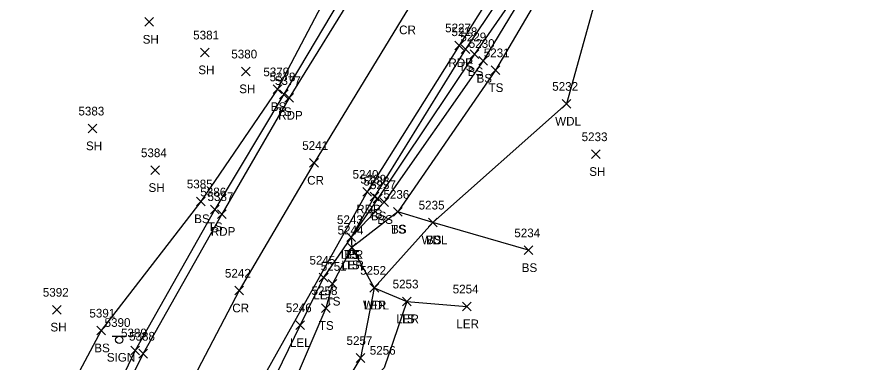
# Model space of a CAD drawing. Extents: x 1678863 to 1683592, y 407783 to 418211.
# Drawn here: x 1679703.8 to 1679901.7, y 411410.7 to 411490.3 of the extents above; entities that cross this region are included whole.
import ezdxf

# ---------------------------------------------------------------- set-up
doc = ezdxf.new("R2010")
doc.units = 0
for name, color, linetype in [('L_A', 7, 'Continuous'), ('L_I', 7, 'Continuous'), ('L_TIC', 7, 'Continuous'), ('LARO', 7, 'Continuous'), ('LAWA', 7, 'Continuous'), ('LELB', 7, 'Continuous'), ('P_A', 7, 'Continuous'), ('P_I', 7, 'Continuous'), ('P_TIC', 7, 'Continuous'), ('PET', 7, 'Continuous'), ('PRC', 7, 'Continuous'), ('S_A', 7, 'Continuous'), ('S_I', 7, 'Continuous'), ('SSGN', 7, 'Continuous')]:
    doc.layers.add(name, color=color, linetype=linetype)

msp = doc.modelspace()

# ---------------------------------------------------------------- linework, layer by layer
at = {"layer": 'L_TIC'}
for points in [[(1679733.14, 411488.18), (1679735.14, 411490.18)], [(1679735.14, 411488.18), (1679733.14, 411490.18)], [(1679745.94, 411481.15), (1679747.94, 411483.15)], [(1679747.94, 411481.15), (1679745.94, 411483.15)], [(1679805.88, 411481.92), (1679807.88, 411483.92)], [(1679807.88, 411481.92), (1679805.88, 411483.92)], [(1679807.94, 411480.73), (1679809.94, 411482.73)], [(1679809.94, 411480.73), (1679807.94, 411482.73)], [(1679809.95, 411479.21), (1679811.95, 411481.21)], [(1679811.95, 411479.21), (1679809.95, 411481.21)], [(1679755.34, 411476.78), (1679757.34, 411478.78)], [(1679757.34, 411476.78), (1679755.34, 411478.78)], [(1679812.74, 411477.06), (1679814.74, 411479.06)], [(1679814.74, 411477.06), (1679812.74, 411479.06)], [(1679762.64, 411472.68), (1679764.64, 411474.68)], [(1679764.64, 411472.68), (1679762.64, 411474.68)], [(1679764.06, 411471.52), (1679766.06, 411473.52)], [(1679766.06, 411471.52), (1679764.06, 411473.52)], [(1679829.06, 411469.34), (1679831.06, 411471.34)], [(1679831.06, 411469.34), (1679829.06, 411471.34)], [(1679720.1, 411463.66), (1679722.1, 411465.66)], [(1679722.1, 411463.66), (1679720.1, 411465.66)], [(1679835.82, 411457.75), (1679837.82, 411459.75)], [(1679837.82, 411457.75), (1679835.82, 411459.75)], [(1679734.49, 411454.06), (1679736.49, 411456.06)], [(1679736.49, 411454.06), (1679734.49, 411456.06)], [(1679745.03, 411446.88), (1679747.03, 411448.88)], [(1679747.03, 411446.88), (1679745.03, 411448.88)], [(1679784.94, 411448), (1679786.94, 411450)], [(1679786.94, 411448), (1679784.94, 411450)], [(1679785.66, 411447.53), (1679787.66, 411449.53)], [(1679787.66, 411447.53), (1679785.66, 411449.53)], [(1679748.19, 411445.05), (1679750.19, 411447.05)], [(1679750.19, 411445.05), (1679748.19, 411447.05)], [(1679787.16, 411446.71), (1679789.16, 411448.71)], [(1679789.16, 411446.71), (1679787.16, 411448.71)], [(1679790.3, 411444.49), (1679792.3, 411446.49)], [(1679792.3, 411444.49), (1679790.3, 411446.49)], [(1679790.3, 411444.49), (1679792.3, 411446.49)], [(1679792.3, 411444.49), (1679790.3, 411446.49)], [(1679798.34, 411442.02), (1679800.34, 411444.02)], [(1679800.34, 411442.02), (1679798.34, 411444.02)], [(1679798.34, 411442.02), (1679800.34, 411444.02)], [(1679800.34, 411442.02), (1679798.34, 411444.02)], [(1679779.56, 411438.67), (1679781.56, 411440.67)], [(1679781.56, 411438.67), (1679779.56, 411440.67)], [(1679779.56, 411438.67), (1679781.56, 411440.67)], [(1679781.56, 411438.67), (1679779.56, 411440.67)], [(1679779.56, 411438.67), (1679781.56, 411440.67)], [(1679781.56, 411438.67), (1679779.56, 411440.67)], [(1679779.56, 411438.67), (1679781.56, 411440.67)], [(1679781.56, 411438.67), (1679779.56, 411440.67)], [(1679779.56, 411438.67), (1679781.56, 411440.67)], [(1679781.56, 411438.67), (1679779.56, 411440.67)], [(1679779.7, 411436.27), (1679781.7, 411438.27)], [(1679781.7, 411436.27), (1679779.7, 411438.27)], [(1679779.7, 411436.27), (1679781.7, 411438.27)], [(1679781.7, 411436.27), (1679779.7, 411438.27)], [(1679820.34, 411435.63), (1679822.34, 411437.63)], [(1679822.34, 411435.63), (1679820.34, 411437.63)], [(1679773.24, 411429.35), (1679775.24, 411431.35)], [(1679775.24, 411429.35), (1679773.24, 411431.35)], [(1679775.28, 411427.92), (1679777.28, 411429.92)], [(1679777.28, 411427.92), (1679775.28, 411429.92)], [(1679784.89, 411427.01), (1679786.89, 411429.01)], [(1679786.89, 411427.01), (1679784.89, 411429.01)], [(1679784.89, 411427.01), (1679786.89, 411429.01)], [(1679786.89, 411427.01), (1679784.89, 411429.01)], [(1679792.36, 411423.86), (1679794.36, 411425.86)], [(1679794.36, 411423.86), (1679792.36, 411425.86)], [(1679792.36, 411423.86), (1679794.36, 411425.86)], [(1679794.36, 411423.86), (1679792.36, 411425.86)], [(1679711.92, 411421.96), (1679713.92, 411423.96)], [(1679713.92, 411421.96), (1679711.92, 411423.96)], [(1679773.72, 411422.33), (1679775.72, 411424.33)], [(1679775.72, 411422.33), (1679773.72, 411424.33)], [(1679806.17, 411422.71), (1679808.17, 411424.71)], [(1679808.17, 411422.71), (1679806.17, 411424.71)], [(1679722.06, 411417.16), (1679724.06, 411419.16)], [(1679724.06, 411417.16), (1679722.06, 411419.16)], [(1679767.85, 411418.4), (1679769.85, 411420.4)], [(1679769.85, 411418.4), (1679767.85, 411420.4)], [(1679729.91, 411412.61), (1679731.91, 411414.61)], [(1679731.91, 411412.61), (1679729.91, 411414.61)], [(1679781.74, 411410.85), (1679783.74, 411412.85)], [(1679783.74, 411410.85), (1679781.74, 411412.85)]]:
    msp.add_lwpolyline(points, dxfattribs=at)
at = {"layer": 'LARO'}
for points in [[(1679780.56, 411439.67), (1679774.24, 411430.35), (1679768.85, 411419.4), (1679756.36, 411393.72), (1679757.43, 411393.42), (1679755.59, 411384.67), (1679753.34, 411358.46), (1679751.21, 411349.05), (1679759.74, 411340.88)], [(1679780.56, 411439.67), (1679780.7, 411437.27), (1679785.89, 411428.01), (1679793.36, 411424.86), (1679807.17, 411423.71)]]:
    msp.add_lwpolyline(points, dxfattribs=at)
at = {"layer": 'LAWA'}
msp.add_lwpolyline([(1680004.25, 411785.46), (1679976.9, 411753.1), (1679958.04, 411720.98), (1679943.68, 411696.76), (1679930.59, 411672.98), (1679924.11, 411664.99), (1679923.08, 411653), (1679912.44, 411634.31), (1679888.21, 411600.65), (1679877.2, 411570.14), (1679863.43, 411549.89), (1679852.51, 411525.04), (1679850.42, 411519.81), (1679839.82, 411505.44), (1679830.06, 411470.34), (1679799.34, 411443.02), (1679785.89, 411428.01), (1679782.74, 411411.85), (1679769.41, 411389.89), (1679761.73, 411378.81), (1679757.56, 411369.7), (1679753.34, 411358.46)], dxfattribs=at)
at = {"layer": 'LELB'}
for points in [[(1679916.52, 411674.28), (1679909.81, 411664.07), (1679898.36, 411642.32), (1679878.89, 411605.22), (1679863.63, 411575.73), (1679852.29, 411556.62), (1679829.81, 411517.04), (1679806.88, 411482.92), (1679785.94, 411449), (1679780.56, 411439.67)], [(1679912.89, 411662.57), (1679900.37, 411640.66), (1679881.44, 411603.9), (1679864.99, 411574.83), (1679854.21, 411555.65), (1679832.27, 411515.52), (1679808.94, 411481.73), (1679786.66, 411448.53), (1679780.56, 411439.67)], [(1679806.14, 411547.45), (1679797.64, 411528.33), (1679778.36, 411501.75), (1679763.64, 411473.68), (1679746.03, 411447.88), (1679723.06, 411418.16), (1679702.43, 411379.46), (1679690.59, 411343), (1679675.58, 411304.58), (1679662.66, 411263.35), (1679652.18, 411219.73), (1679640.47, 411176.73), (1679632.71, 411132.01), (1679618.53, 411081.8), (1679605.35, 411027.53), (1679595.31, 410983.65), (1679573.88, 410936.55), (1679563.6, 410891.23), (1679557.66, 410846.46), (1679539.41, 410796.62)], [(1679832.27, 411515.52), (1679810.95, 411480.21), (1679788.16, 411447.71), (1679780.56, 411439.67)], [(1679834.48, 411513.38), (1679813.74, 411478.06), (1679791.3, 411445.49), (1679780.7, 411437.27), (1679776.28, 411428.92), (1679774.72, 411423.33), (1679767.02, 411405.22), (1679761.89, 411400.09)], [(1679781.38, 411500.07), (1679765.06, 411472.52), (1679749.19, 411446.05), (1679730.91, 411413.61), (1679712.37, 411374.66), (1679697.7, 411340.33), (1679684.08, 411302.22), (1679670.53, 411260.95), (1679657.81, 411218.47), (1679646.65, 411174.55), (1679635.8, 411131.47), (1679623.71, 411080.94), (1679609.9, 411026.44), (1679598.95, 410982.42), (1679585.46, 410934.58), (1679575.03, 410887.7), (1679564.73, 410844.56), (1679552.33, 410794.24)], [(1679821.34, 411436.63), (1679799.34, 411443.02), (1679791.3, 411445.49)], [(1679793.36, 411424.86), (1679788.15, 411409.61), (1679769.41, 411389.89), (1679782.57, 411367.87)]]:
    msp.add_lwpolyline(points, dxfattribs=at)
at = {"layer": 'P_TIC'}
for points in [[(1679804.43, 411482.79), (1679806.43, 411484.79)], [(1679806.43, 411482.79), (1679804.43, 411484.79)], [(1679765.3, 411470.68), (1679767.3, 411472.68)], [(1679767.3, 411470.68), (1679765.3, 411472.68)], [(1679771.02, 411455.74), (1679773.02, 411457.74)], [(1679773.02, 411455.74), (1679771.02, 411457.74)], [(1679783.24, 411449.11), (1679785.24, 411451.11)], [(1679785.24, 411449.11), (1679783.24, 411451.11)], [(1679749.8, 411443.97), (1679751.8, 411445.97)], [(1679751.8, 411443.97), (1679749.8, 411445.97)], [(1679753.8, 411426.35), (1679755.8, 411428.35)], [(1679755.8, 411426.35), (1679753.8, 411428.35)], [(1679731.75, 411411.85), (1679733.75, 411413.85)], [(1679733.75, 411411.85), (1679731.75, 411413.85)]]:
    msp.add_lwpolyline(points, dxfattribs=at)
at = {"layer": 'PET'}
for points in [[(1679867.25, 411644.06), (1679850.71, 411612.74), (1679839.15, 411591.9), (1679820.07, 411559.97), (1679808.39, 411538.76), (1679800.83, 411526.9), (1679783.06, 411498.97), (1679766.3, 411471.68), (1679750.8, 411444.97), (1679732.75, 411412.85), (1679713.65, 411374.02), (1679698.78, 411339.85), (1679685.17, 411301.91), (1679672.1, 411260.54), (1679659.99, 411217.72), (1679648.7, 411173.96), (1679637.67, 411131.16), (1679624.97, 411080.77), (1679611.27, 411026.39), (1679600.16, 410982.24), (1679587.76, 410934.2), (1679576.2, 410887.35), (1679565.67, 410844.22), (1679553.74, 410793.74)], [(1679896.74, 411643.04), (1679877.65, 411606.05), (1679861.74, 411576.87), (1679850.59, 411557.76), (1679827.26, 411518.54), (1679805.43, 411483.79), (1679784.24, 411450.11), (1679753.75, 411395.63), (1679739.59, 411364.36), (1679726.3, 411333.81), (1679713.56, 411299.83), (1679702.73, 411266.53), (1679688.63, 411217.52), (1679676.21, 411170.06), (1679662.5, 411116.26), (1679650.52, 411067.53), (1679638.18, 411018.28), (1679627.73, 410974.87), (1679616.7, 410931.33), (1679604.86, 410884.12), (1679594.89, 410843.79), (1679584.86, 410799.85)]]:
    msp.add_lwpolyline(points, dxfattribs=at)
at = {"layer": 'PRC'}
msp.add_lwpolyline([(1679884.42, 411649.11), (1679864.9, 411612.28), (1679849.33, 411584.21), (1679838.18, 411564.73), (1679814.63, 411525.58), (1679793.16, 411491.35), (1679772.02, 411456.74), (1679754.8, 411427.35), (1679741.76, 411402.46), (1679725.91, 411369.83), (1679712.56, 411339.15), (1679697.19, 411297.01), (1679684.62, 411257.06), (1679672.39, 411213.46), (1679661.84, 411172.03), (1679650.13, 411125.86), (1679638.58, 411078.33), (1679624.74, 411022.94), (1679613.91, 410978.69), (1679602.73, 410933.9), (1679590.95, 410887.12), (1679580.88, 410845.97), (1679570.75, 410804.03)], dxfattribs=at)
at = {"layer": 'SSGN'}
for p, q in [((1679725.59, 411416.86), (1679728.93, 411416.86)), ((1679727.24, 411416.03), (1679727.24, 411416.03))]:
    msp.add_line(p, q, dxfattribs=at)
msp.add_circle((1679727.24, 411416.03), 0.833, dxfattribs=at)

# ---------------------------------------------------------------- texts
at = {"layer": 'L_A'}
for s, p in [('SH', (1679732.63, 411484.18)), ('SH', (1679745.42, 411477.15)), ('TS', (1679805.29, 411477.92)), ('BS', (1679807.38, 411476.73)), ('BS', (1679809.39, 411475.21)), ('SH', (1679754.83, 411472.78)), ('TS', (1679812.15, 411473.06)), ('BS', (1679762.08, 411468.68)), ('TS', (1679763.47, 411467.52)), ('WDL', (1679827.47, 411465.34)), ('SH', (1679719.59, 411459.66)), ('SH', (1679835.31, 411453.75)), ('SH', (1679733.97, 411450.06)), ('BS', (1679744.47, 411442.88)), ('TS', (1679784.35, 411444)), ('BS', (1679785.1, 411443.53)), ('TS', (1679747.6, 411441.05)), ('BS', (1679786.6, 411442.71)), ('TS', (1679789.71, 411440.49)), ('BS', (1679789.74, 411440.49)), ('WDL', (1679796.75, 411438.02)), ('BS', (1679797.78, 411438.02)), ('LER', (1679778.14, 411434.67)), ('LEL', (1679778.2, 411434.67)), ('TS', (1679778.97, 411434.67)), ('BS', (1679779, 411434.67)), ('BS', (1679779, 411434.67)), ('LER', (1679778.28, 411432.27)), ('TS', (1679779.11, 411432.27)), ('BS', (1679819.78, 411431.63)), ('LEL', (1679771.88, 411425.35)), ('TS', (1679774.69, 411423.92)), ('WDL', (1679783.3, 411423.01)), ('LER', (1679783.47, 411423.01)), ('LER', (1679790.94, 411419.86)), ('TS', (1679791.77, 411419.86)), ('SH', (1679711.41, 411417.96)), ('TS', (1679773.13, 411418.33)), ('LER', (1679804.75, 411418.71)), ('BS', (1679721.5, 411413.16)), ('LEL', (1679766.49, 411414.4))]:
    msp.add_text(s, height=2, dxfattribs=at).set_placement(p)
at = {"layer": 'L_I'}
for s, p in [('5381', (1679744.24, 411485.15)), ('5228', (1679803.62, 411485.92)), ('5229', (1679805.67, 411484.73)), ('5230', (1679807.6, 411483.21)), ('5380', (1679753, 411480.78)), ('5231', (1679811.05, 411481.06)), ('5379', (1679760.37, 411476.68)), ('5378', (1679761.8, 411475.52)), ('5232', (1679826.8, 411473.34)), ('5383', (1679717.85, 411467.66)), ('5233', (1679833.56, 411461.75)), ('5384', (1679732.23, 411458.06)), ('5385', (1679742.77, 411450.88)), ('5239', (1679782.67, 411452)), ('5238', (1679783.4, 411451.53)), ('5237', (1679784.9, 411450.71)), ('5386', (1679745.88, 411449.05)), ('5236', (1679787.98, 411448.49)), ('5236', (1679787.98, 411448.49)), ('5235', (1679796.08, 411446.02)), ('5235', (1679796.08, 411446.02)), ('5243', (1679777.3, 411442.67)), ('5243', (1679777.3, 411442.67)), ('5243', (1679777.3, 411442.67)), ('5243', (1679777.3, 411442.67)), ('5243', (1679777.3, 411442.67)), ('5244', (1679777.44, 411440.27)), ('5244', (1679777.44, 411440.27)), ('5234', (1679818.08, 411439.63)), ('5245', (1679770.98, 411433.35)), ('5251', (1679773.58, 411431.92)), ('5252', (1679782.63, 411431.01)), ('5252', (1679782.63, 411431.01)), ('5253', (1679790.1, 411427.86)), ('5253', (1679790.1, 411427.86)), ('5392', (1679709.66, 411425.96)), ('5258', (1679771.46, 411426.33)), ('5254', (1679803.91, 411426.71)), ('5391', (1679720.37, 411421.16)), ('5246', (1679765.54, 411422.4)), ('5389', (1679727.64, 411416.61)), ('5257', (1679779.49, 411414.85)), ('5256', (1679784.84, 411412.61))]:
    msp.add_text(s, height=2, dxfattribs=at).set_placement(p)
at = {"layer": 'P_A'}
for s, p in [('CR', (1679791.59, 411486.35)), ('RDP', (1679802.92, 411478.79)), ('RDP', (1679763.79, 411466.68)), ('CR', (1679770.45, 411451.74)), ('RDP', (1679781.73, 411445.11)), ('RDP', (1679748.29, 411439.97)), ('CR', (1679753.23, 411422.35))]:
    msp.add_text(s, height=2, dxfattribs=at).set_placement(p)
at = {"layer": 'P_I'}
for s, p in [('5227', (1679802.17, 411486.79)), ('5377', (1679763.04, 411474.68)), ('5241', (1679769.32, 411459.74)), ('5240', (1679780.89, 411453.11)), ('5387', (1679747.54, 411447.97)), ('5242', (1679751.54, 411430.35)), ('5388', (1679729.49, 411415.85))]:
    msp.add_text(s, height=2, dxfattribs=at).set_placement(p)
at = {"layer": 'S_A'}
msp.add_text('SIGN', height=2, dxfattribs=at).set_placement((1679724.38, 411411.01))
at = {"layer": 'S_I'}
msp.add_text('5390', height=2, dxfattribs=at).set_placement((1679723.87, 411419.01))

doc.saveas('drawing.dxf')
